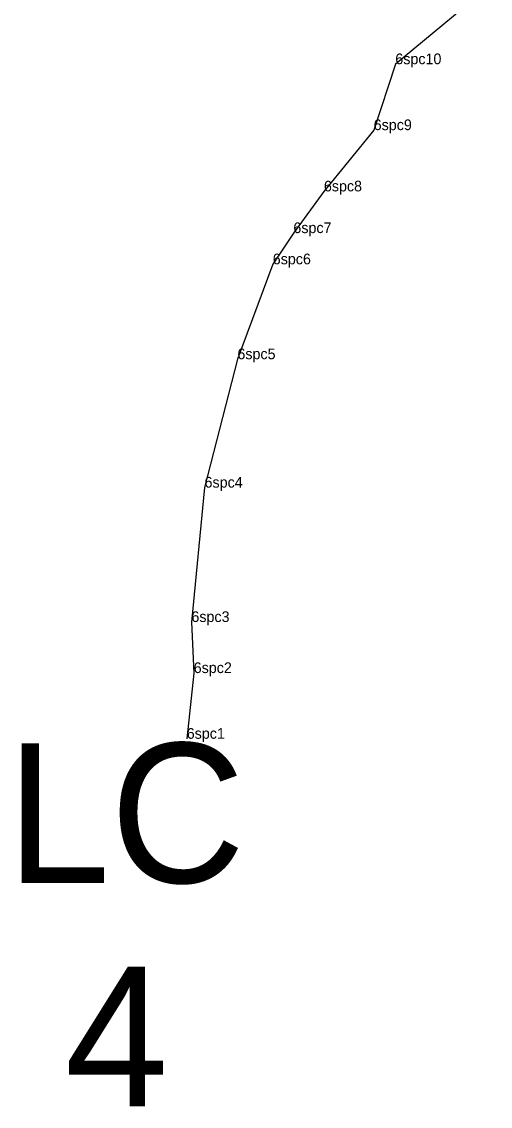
# Model space of a CAD drawing. Extents: x 2072529 to 2268796, y 436423 to 470397.
# Drawn here: x 2142501 to 2142720, y 444272 to 444779 of the extents above; entities that cross this region are included whole.
import ezdxf

# ---------------------------------------------------------------- set-up
doc = ezdxf.new("R2010")
doc.units = 0
for name, color, linetype in [('Default', 7, 'Continuous'), ('Exist Environmental Wetland Boundary Cogo Point CELL', 7, 'Continuous'), ('Exist Hydro Jurisdictional Stream or Body of Water NEU Mitigable', 7, 'Continuous'), ('Exist Hydro Jurisdictional Stream or Body of Water NEU Mitigable Cogo Comment', 7, 'Continuous')]:
    doc.layers.add(name, color=color, linetype=linetype)

msp = doc.modelspace()

# ---------------------------------------------------------------- linework, layer by layer
at = {"layer": 'Exist Environmental Wetland Boundary Cogo Point CELL'}
for p, q in [((2142675.59, 444759.27), (2142675.59, 444759.27)), ((2142665.47, 444728.41), (2142665.47, 444728.41)), ((2142642.17, 444699.76), (2142642.17, 444699.76)), ((2142627.9, 444680.25), (2142627.9, 444680.25)), ((2142618.25, 444665.65), (2142618.25, 444665.65)), ((2142601.71, 444621.25), (2142601.71, 444621.25)), ((2142586.33, 444561.18), (2142586.33, 444561.18)), ((2142580.18, 444498.3), (2142580.18, 444498.3)), ((2142581.26, 444474.42), (2142581.26, 444474.42)), ((2142578, 444443.68), (2142578, 444443.68))]:
    msp.add_line(p, q, dxfattribs=at)
at = {"layer": 'Exist Hydro Jurisdictional Stream or Body of Water NEU Mitigable'}
msp.add_lwpolyline([(2142720.02, 444796.08), (2142675.59, 444759.27), (2142665.47, 444728.41), (2142642.17, 444699.76), (2142627.9, 444680.25), (2142618.25, 444665.65), (2142601.71, 444621.25), (2142586.33, 444561.18), (2142580.18, 444498.3), (2142581.26, 444474.42), (2142578, 444443.68)], dxfattribs=at)

# ---------------------------------------------------------------- texts
at = {"layer": 'Default'}
for s, p in [('LC', (2142493.62, 444376.28)), ('4', (2142520.92, 444271.73))]:
    msp.add_text(s, height=65.34, dxfattribs=at).set_placement(p)
at = {"layer": 'Exist Hydro Jurisdictional Stream or Body of Water NEU Mitigable Cogo Comment'}
for s, p in [('6spc10', (2142675.59, 444759.27)), ('6spc9', (2142665.47, 444728.41)), ('6spc8', (2142642.17, 444699.76)), ('6spc7', (2142627.9, 444680.25)), ('6spc6', (2142618.25, 444665.65)), ('6spc5', (2142601.71, 444621.25)), ('6spc4', (2142586.33, 444561.18)), ('6spc3', (2142580.18, 444498.3)), ('6spc2', (2142581.26, 444474.42)), ('6spc1', (2142578, 444443.68))]:
    msp.add_text(s, height=5, dxfattribs=at).set_placement(p)

doc.saveas('drawing.dxf')
